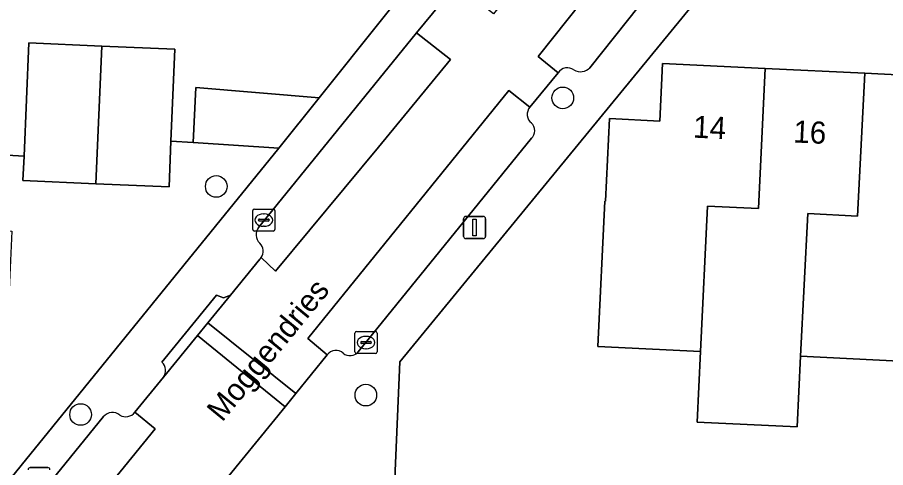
# Model space of a CAD drawing. Extents: x 162989 to 165008, y 383432 to 384338.
# Drawn here: x 164447 to 164486.26, y 383571.4 to 383591.76 of the extents above; entities that cross this region are included whole.
import ezdxf

# ---------------------------------------------------------------- set-up
doc = ezdxf.new("R2010")
doc.units = 0
for name, color, linetype in [('IMGEO_Boom', 7, 'Continuous'), ('IMGEO_Erf', 7, 'Continuous'), ('IMGEO_Kolk', 7, 'Continuous'), ('IMGEO_Lichtmast', 7, 'Continuous'), ('IMGEO_Openbare_ruimte_label', 7, 'Continuous'), ('IMGEO_Pand', 7, 'Continuous'), ('IMGEO_Pand_nummerreeks', 7, 'Continuous'), ('IMGEO_Parkeervlak_open', 7, 'Continuous'), ('IMGEO_Rijbaan_lokaal_open', 7, 'Continuous'), ('IMGEO_Voetpad_open', 7, 'Continuous')]:
    doc.layers.add(name, color=color, linetype=linetype)

msp = doc.modelspace()

# ---------------------------------------------------------------- linework, layer by layer
at = {"layer": 'IMGEO_Boom'}
for centre in [(164471.665, 383588.116), (164455.999, 383584.112), (164462.761, 383574.678), (164449.865, 383573.802)]:
    msp.add_circle(centre, 0.489, dxfattribs=at)
at = {"layer": 'IMGEO_Erf'}
for points in [[(164405.306, 383573.211), (164416.525, 383587.022), (164431.377, 383586.306), (164431.495, 383589.046), (164434.775, 383588.905), (164438.055, 383588.764), (164437.937, 383586.015), (164442.875, 383585.731), (164447.306, 383585.477), (164447.527, 383590.599), (164450.828, 383590.457), (164454.13, 383590.315), (164453.951, 383586.161), (164454.949, 383586.096), (164455.073, 383588.585), (164460.646, 383588.116), (164466.476, 383595.416), (164468.237, 383598.107)], [(164478.977, 383594.082), (164464.304, 383576.181), (164464.076, 383570.892), (164465.961, 383570.819), (164465.969, 383570.99), (164472.293, 383570.697), (164472.235, 383569.449), (164486.594, 383568.773), (164486.219, 383562.044), (164487.406, 383561.985)], [(164486.881, 383576.22), (164482.416, 383576.434), (164482.263, 383573.246), (164477.747, 383573.463), (164477.9, 383576.651), (164473.25, 383576.875), (164473.566, 383583.445), (164473.597, 383583.444), (164473.776, 383587.178), (164476.048, 383587.068), (164476.173, 383589.671), (164480.822, 383589.448), (164485.328, 383589.231), (164489.793, 383589.016)]]:
    msp.add_lwpolyline(points, dxfattribs=at)
at = {"layer": 'IMGEO_Kolk'}
for p, q in [((164457.722, 383583.093), (164458.574, 383583.093)), ((164457.647, 383582.167), (164457.647, 383583.019)), ((164458.135, 383582.873), (164458.16, 383582.873)), ((164458.648, 383583.019), (164458.648, 383582.167)), ((164457.906, 383582.587), (164457.906, 383582.599)), ((164458.344, 383582.55), (164457.946, 383582.55)), ((164457.949, 383582.636), (164458.347, 383582.636)), ((164458.158, 383582.313), (164458.133, 383582.313)), ((164458.39, 383582.599), (164458.39, 383582.587)), ((164458.574, 383582.093), (164457.722, 383582.093)), ((164462.269, 383576.631), (164462.269, 383577.483)), ((164462.344, 383577.557), (164463.196, 383577.557)), ((164462.757, 383577.337), (164462.782, 383577.337)), ((164463.27, 383577.483), (164463.27, 383576.631)), ((164462.528, 383577.051), (164462.528, 383577.063)), ((164462.966, 383577.014), (164462.568, 383577.014)), ((164462.571, 383577.1), (164462.969, 383577.1)), ((164463.012, 383577.063), (164463.012, 383577.051)), ((164463.196, 383576.557), (164462.344, 383576.557)), ((164462.78, 383576.777), (164462.755, 383576.777))]:
    msp.add_line(p, q, dxfattribs=at)
for points in [[(164457.722, 383583.093), (164458.574, 383583.093)], [(164457.647, 383582.167), (164457.647, 383583.019)], [(164458.648, 383583.019), (164458.648, 383582.167)], [(164458.574, 383582.093), (164457.722, 383582.093)], [(164462.269, 383576.631), (164462.269, 383577.483)], [(164462.344, 383577.557), (164463.196, 383577.557)], [(164463.27, 383577.483), (164463.27, 383576.631)], [(164463.196, 383576.557), (164462.344, 383576.557)]]:
    msp.add_lwpolyline(points, dxfattribs=at)
for centre, radius, start, end in [((164457.724, 383583.017), 0.0765, 91.552, 178.448), ((164457.724, 383583.017), 0.0765, 91.552, 178.448), ((164458.572, 383583.017), 0.0765, 1.552, 88.448), ((164458.572, 383583.017), 0.0765, 1.552, 88.448), ((164457.946, 383582.596), 0.0403, 85.8775, 175.7526), ((164457.943, 383582.586), 0.0366, 178.938, 274.7102), ((164458.347, 383582.593), 0.043, 264.8664, 352.4533), ((164458.351, 383582.598), 0.0386, 1.7309, 96.639), ((164457.724, 383582.169), 0.0765, 181.552, 268.448), ((164457.724, 383582.169), 0.0765, 181.552, 268.448), ((164458.572, 383582.169), 0.0765, 271.552, 358.448), ((164458.572, 383582.169), 0.0765, 271.552, 358.448), ((164462.346, 383577.481), 0.0765, 91.552, 178.448), ((164462.346, 383577.481), 0.0765, 91.552, 178.448), ((164463.194, 383577.481), 0.0765, 1.552, 88.448), ((164463.194, 383577.481), 0.0765, 1.552, 88.448), ((164462.568, 383577.06), 0.0403, 85.8775, 175.7526), ((164462.565, 383577.05), 0.0366, 178.938, 274.7102), ((164462.969, 383577.057), 0.043, 264.8664, 352.4533), ((164462.973, 383577.062), 0.0386, 1.7309, 96.639), ((164462.346, 383576.633), 0.0765, 181.552, 268.448), ((164462.346, 383576.633), 0.0765, 181.552, 268.448), ((164463.194, 383576.633), 0.0765, 271.552, 358.448), ((164463.194, 383576.633), 0.0765, 271.552, 358.448)]:
    msp.add_arc(centre, radius, start, end, dxfattribs=at)
for centre, major_axis, ratio, start_param, end_param in [((164458.134, 383582.593), (-0.387, 0.002), 0.722429, 4.712389, 7.853982), ((164458.159, 383582.593), (-0.39, 0.002), 0.717154, 1.570796, 4.712389), ((164462.756, 383577.057), (-0.387, 0.002), 0.722429, 4.712389, 7.853982), ((164462.781, 383577.057), (-0.39, 0.002), 0.717154, 1.570796, 4.712389)]:
    msp.add_ellipse(centre, major_axis=major_axis, ratio=ratio, start_param=start_param, end_param=end_param, dxfattribs=at)
at = {"layer": 'IMGEO_Lichtmast'}
for p, q in [((164467.284, 383582.755), (164468.074, 383582.755)), ((164468.074, 383582.755), (164467.284, 383582.755)), ((164467.184, 383581.855), (164467.184, 383582.655)), ((164467.184, 383582.655), (164467.184, 383581.855)), ((164468.174, 383582.655), (164468.174, 383581.855)), ((164468.174, 383581.855), (164468.174, 383582.655)), ((164468.074, 383581.755), (164467.284, 383581.755)), ((164467.284, 383581.755), (164468.074, 383581.755)), ((164447.59, 383571.401), (164448.38, 383571.401)), ((164448.38, 383571.401), (164447.59, 383571.401))]:
    msp.add_line(p, q, dxfattribs=at)
msp.add_lwpolyline([(164467.604, 383582.63), (164467.754, 383582.63), (164467.754, 383581.88), (164467.604, 383581.88), (164467.604, 383582.63)], dxfattribs=at)
for centre, start, end in [((164467.284, 383582.655), 90, 180), ((164467.284, 383582.655), 90, 180), ((164468.074, 383582.655), 0, 90), ((164468.074, 383582.655), 360, 90), ((164467.284, 383581.855), 180, 270), ((164467.284, 383581.855), 180, 270), ((164468.074, 383581.855), 270, 0), ((164468.074, 383581.855), 270, 0), ((164447.59, 383571.301), 90, 180), ((164447.59, 383571.301), 90, 180), ((164448.38, 383571.301), 0, 90), ((164448.38, 383571.301), 360, 90)]:
    msp.add_arc(centre, 0.1, start, end, dxfattribs=at)
at = {"layer": 'IMGEO_Pand'}
for points in [[(164450.828, 383590.457), (164447.527, 383590.599), (164447.306, 383585.477), (164447.259, 383584.378), (164450.56, 383584.236)], [(164450.828, 383590.457), (164450.56, 383584.236), (164453.862, 383584.094), (164453.951, 383586.161), (164454.13, 383590.315)], [(164478.215, 383583.222), (164480.517, 383583.112), (164480.822, 383589.448), (164476.173, 383589.671), (164476.048, 383587.068), (164473.776, 383587.178), (164473.597, 383583.444), (164473.566, 383583.445), (164473.25, 383576.875), (164477.9, 383576.651)], [(164485.328, 383589.231), (164480.822, 383589.448), (164480.517, 383583.112), (164478.215, 383583.222), (164477.9, 383576.651), (164477.747, 383573.463), (164482.263, 383573.246), (164482.416, 383576.434), (164482.75, 383582.891), (164484.994, 383582.775)], [(164489.793, 383589.016), (164485.328, 383589.231), (164484.994, 383582.775), (164482.75, 383582.891), (164482.416, 383576.434), (164486.881, 383576.22), (164487.215, 383582.676), (164489.459, 383582.56)], [(164460.646, 383588.116), (164455.073, 383588.585), (164454.949, 383586.096), (164458.82, 383585.845)]]:
    msp.add_lwpolyline(points, close=True, dxfattribs=at)
at = {"layer": 'IMGEO_Parkeervlak_open'}
for points in [[(164476.116, 383595.124), (164475.205, 383595.855), (164470.556, 383589.992), (164471.459, 383589.253)], [(164472.895, 383589.481), (164476.243, 383593.703)], [(164465.059, 383591.053), (164457.914, 383582.262)], [(164458.026, 383580.894), (164458.679, 383580.276), (164463.334, 383585.892), (164466.587, 383589.855), (164465.263, 383590.894), (164465.059, 383591.053)], [(164470.182, 383587.697), (164469.233, 383588.449), (164460.143, 383577.236), (164461.019, 383576.504)], [(164462.421, 383576.632), (164470.251, 383586.29)], [(164450.906, 383573.705), (164444.27, 383565.56)], [(164444.399, 383564.125), (164445.307, 383563.429), (164453.234, 383573.158), (164452.318, 383573.909)]]:
    msp.add_lwpolyline(points, dxfattribs=at)
for centre, radius, start, end in [((164471.879, 383588.971), 0.506, 54.8249, 146.0542), ((164472.471, 383589.889), 0.588, 239.1618, 316.0793), ((164470.536, 383587.373), 0.48, 137.5677, 234.5671), ((164469.909, 383586.639), 0.489, 314.3702, 44.4707), ((164458.321, 383581.934), 0.523, 141.1919, 227.3224), ((164457.614, 383581.188), 0.506, 324.4915, 45.7871), ((164461.412, 383576.204), 0.495, 48.8062, 142.6308), ((164462.051, 383576.947), 0.486, 229.8188, 319.5558), ((164451.308, 383573.371), 0.523, 51.0062, 140.2442), ((164451.907, 383574.209), 0.509, 238.0323, 323.9072)]:
    msp.add_arc(centre, radius, start, end, dxfattribs=at)
at = {"layer": 'IMGEO_Rijbaan_lokaal_open'}
for points in [[(164469.233, 383588.449), (164470.182, 383587.697), (164471.459, 383589.253), (164470.556, 383589.992), (164475.205, 383595.855), (164476.116, 383595.124), (164477.342, 383596.57), (164472.688, 383600.32), (164471.412, 383598.901), (164473.085, 383597.55), (164468.536, 383591.915), (164467.574, 383592.692), (164466.863, 383593.266), (164465.059, 383591.053), (164465.263, 383590.894), (164466.587, 383589.855), (164463.334, 383585.892), (164458.679, 383580.276), (164458.026, 383580.894)], [(164457.974, 383580.832), (164456.641, 383579.2), (164455.622, 383577.954), (164459.589, 383574.747), (164461.019, 383576.504), (164460.143, 383577.236), (164469.233, 383588.449)]]:
    msp.add_lwpolyline(points, dxfattribs=at)
for points in [[(164455.622, 383577.954), (164455.151, 383577.376), (164459.108, 383574.155), (164459.589, 383574.747)], [(164436.741, 383554.773), (164440.704, 383551.546), (164451.186, 383564.43), (164450.262, 383565.18), (164455.043, 383571.019), (164455.961, 383570.286), (164459.108, 383574.155), (164455.151, 383577.376), (164453.606, 383575.486), (164452.318, 383573.909), (164453.234, 383573.158), (164445.307, 383563.429), (164444.399, 383564.125), (164444.035, 383563.681), (164441.321, 383560.366)]]:
    msp.add_lwpolyline(points, close=True, dxfattribs=at)
msp.add_arc((164457.555, 383581.236), 0.582, 316.0246, 324.0016, dxfattribs=at)
at = {"layer": 'IMGEO_Voetpad_open'}
for points in [[(164457.914, 383582.262), (164465.059, 383591.053), (164466.863, 383593.266), (164471.412, 383598.901), (164472.688, 383600.32)], [(164468.237, 383598.107), (164466.476, 383595.416), (164460.646, 383588.116), (164458.82, 383585.845), (164445.728, 383569.733), (164439.299, 383561.922), (164432.411, 383553.488)], [(164449.607, 383548.179), (164449.759, 383551.449), (164453.659, 383551.269), (164453.876, 383556.088), (164453.208, 383556.119), (164453.355, 383559.297), (164453.502, 383562.457), (164454.944, 383562.39), (164455.07, 383564.655), (164457.854, 383568.121), (164462.822, 383567.833), (164462.781, 383567.123), (164464.27, 383567.08), (164464.076, 383570.892), (164464.304, 383576.181), (164478.977, 383594.082), (164478.697, 383594.319), (164479.281, 383595.037), (164477.342, 383596.57), (164476.116, 383595.124)], [(164476.243, 383593.703), (164472.895, 383589.481)], [(164471.459, 383589.253), (164470.182, 383587.697)], [(164470.251, 383586.29), (164462.421, 383576.632)], [(164456.012, 383579.192), (164456.328, 383579.084), (164456.641, 383579.2), (164457.974, 383580.832)], [(164453.606, 383575.486), (164455.151, 383577.376), (164455.622, 383577.954), (164456.641, 383579.2), (164456.328, 383579.084), (164456.012, 383579.192), (164453.538, 383576.168)], [(164453.538, 383576.168), (164456.012, 383579.192)], [(164461.019, 383576.504), (164459.589, 383574.747), (164459.108, 383574.155), (164455.961, 383570.286)], [(164452.318, 383573.909), (164453.606, 383575.486)], [(164444.27, 383565.56), (164450.906, 383573.705)]]:
    msp.add_lwpolyline(points, dxfattribs=at)
msp.add_lwpolyline([(164458.82, 383585.845), (164454.949, 383586.096), (164453.951, 383586.161), (164453.862, 383584.094), (164450.56, 383584.236), (164447.259, 383584.378), (164447.306, 383585.477), (164442.875, 383585.731), (164442.744, 383583.566), (164442.702, 383582.265), (164446.75, 383582.091), (164446.607, 383578.77), (164446.464, 383575.448), (164445.941, 383575.47), (164445.865, 383572.914), (164445.728, 383569.733)], close=True, dxfattribs=at)
for centre, radius, start, end in [((164471.879, 383588.971), 0.506, 54.8249, 146.0542), ((164472.471, 383589.889), 0.588, 239.1618, 316.0793), ((164470.536, 383587.373), 0.48, 137.5677, 234.5671), ((164469.909, 383586.639), 0.489, 314.3702, 44.4707), ((164458.321, 383581.934), 0.523, 141.1919, 227.3224), ((164457.614, 383581.188), 0.506, 324.4915, 45.7871), ((164457.555, 383581.236), 0.582, 316.0246, 324.0016), ((164461.412, 383576.204), 0.495, 48.8062, 142.6308), ((164462.051, 383576.947), 0.486, 229.8188, 319.5558), ((164453.216, 383575.792), 0.495, 321.9077, 49.4802), ((164453.216, 383575.792), 0.495, 321.9077, 49.4802), ((164451.308, 383573.371), 0.523, 51.0062, 140.2442), ((164451.907, 383574.209), 0.509, 238.0323, 323.9072)]:
    msp.add_arc(centre, radius, start, end, dxfattribs=at)

# ---------------------------------------------------------------- texts
at = {"layer": 'IMGEO_Openbare_ruimte_label'}
msp.add_text('Moggendries', height=1, rotation=50.642, dxfattribs=at).set_placement((164456.265, 383573.427))
at = {"layer": 'IMGEO_Pand_nummerreeks'}
for s, p in [('14', (164477.544, 383586.322)), ('16', (164482.072, 383586.104))]:
    msp.add_text(s, height=1, rotation=357.2498, dxfattribs=at).set_placement(p)

doc.saveas('drawing.dxf')
